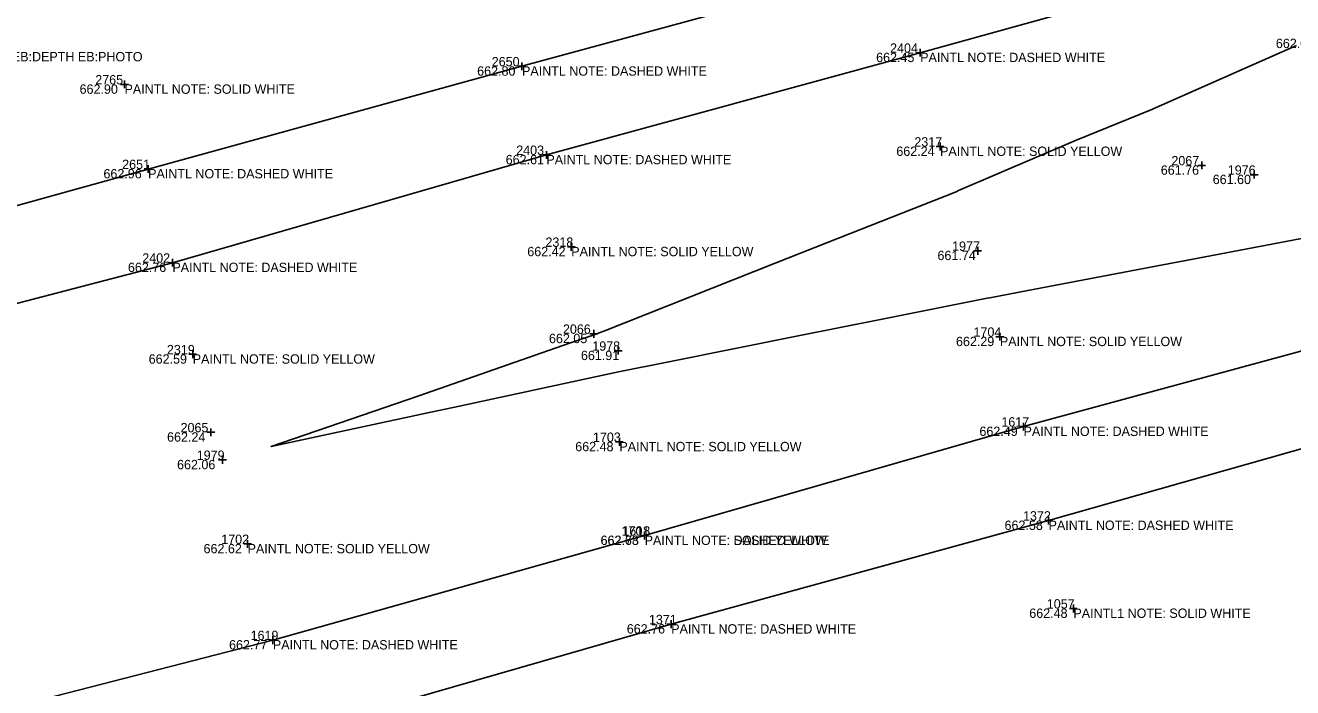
# Model space of a CAD drawing. Extents: x 2129350 to 2137777, y 657588 to 659885.
# Drawn here: x 2131657.6 to 2131820.1, y 658276.6 to 658361.5 of the extents above; entities that cross this region are included whole.
import ezdxf

# ---------------------------------------------------------------- set-up
doc = ezdxf.new("R2010")
doc.units = 0
for name, color, linetype in [('DT_X_Contour_Minor', 7, 'Continuous'), ('PV_X_COP', 7, 'Continuous'), ('SV_X_Shot_Marker', 7, 'Continuous'), ('SV_X_Text_Comment', 7, 'Continuous'), ('SV_X_Text_Elevation', 7, 'Continuous'), ('SV_X_Text_Name', 7, 'Continuous')]:
    doc.layers.add(name, color=color, linetype=linetype)

msp = doc.modelspace()

# ---------------------------------------------------------------- linework, layer by layer
at = {"layer": 'DT_X_Contour_Minor'}
msp.add_lwpolyline([(2131820.61, 658358.91), (2131801.84, 658350.62), (2131800.47, 658350.06), (2131792.25, 658346.74), (2131777.25, 658340.3), (2131776.93, 658340.16), (2131760.44, 658333.63), (2131753.72, 658330.99), (2131731.95, 658322.35), (2131730.59, 658321.85), (2131729.99, 658321.64), (2131727.35, 658320.73), (2131708.05, 658314), (2131689.07, 658307.49), (2131709.56, 658311.89), (2131712.45, 658312.51), (2131733.63, 658317.05), (2131740.31, 658318.38), (2131756.47, 658321.63), (2131767.66, 658323.84), (2131780.92, 658326.5), (2131781.26, 658326.56), (2131786.12, 658327.5), (2131801.85, 658330.48), (2131808.87, 658331.83), (2131828.9, 658335.61)], dxfattribs=at)
at = {"layer": 'PV_X_COP'}
for points in [[(2132202.83, 658488.38), (2132155.56, 658475.63), (2132106.82, 658462.06), (2132058.23, 658448.72), (2132010.68, 658435.63), (2131961.6, 658422.31), (2131914.05, 658409.25), (2131865.68, 658395.41), (2131817.88, 658382.33), (2131768.98, 658369.25), (2131721.26, 658356.24), (2131673.31, 658343.07), (2131624.9, 658329.64), (2131575.84, 658315.95), (2131528.03, 658302.66), (2131480.18, 658289.6)], [(2131434.96, 658264.62), (2131482.99, 658278.86), (2131531.35, 658291.7), (2131579.8, 658304.53), (2131627.59, 658318.32), (2131676.42, 658331.06), (2131724.39, 658344.88), (2131772.33, 658357.98), (2131820.4, 658371.32), (2131868.44, 658385.3), (2131917.07, 658397.56), (2131965.01, 658411.3), (2132013.65, 658424.51), (2132062, 658437.37), (2132109.91, 658450.62), (2132158.56, 658463.82), (2132206.06, 658477.43)], [(2132219.18, 658429.82), (2132171.04, 658416.39), (2132123.24, 658402.04), (2132074.74, 658389.73), (2132026.86, 658375.92), (2131978.48, 658362.52), (2131930.38, 658349.99), (2131881.84, 658336.47), (2131833.58, 658323.11), (2131785.59, 658310.04), (2131736.99, 658296.06), (2131689.31, 658282.66), (2131640.89, 658270.23), (2131593.04, 658256.99), (2131544.72, 658243.6), (2131496.4, 658230.41), (2131448.12, 658216.93)], [(2131451.49, 658205.21), (2131499.77, 658218.79), (2131547.68, 658232.21), (2131596.22, 658245.48), (2131644.19, 658258.61), (2131693.03, 658271.05), (2131740.4, 658284.7), (2131788.8, 658297.99), (2131837.2, 658311.72), (2131885.18, 658324.95), (2131933.63, 658338.43), (2131981.61, 658351.41), (2132029.82, 658365.04), (2132078.39, 658378.04), (2132126.27, 658391.57), (2132174.31, 658404.93), (2132222.67, 658417.74)]]:
    msp.add_lwpolyline(points, dxfattribs=at)
at = {"layer": 'SV_X_Shot_Marker'}
for p, q in [((2131772.33, 658358.48), (2131772.33, 658357.48)), ((2131771.83, 658357.98), (2131772.83, 658357.98)), ((2131772.33, 658357.98), (2131772.33, 658357.98)), ((2131720.76, 658356.24), (2131721.76, 658356.24)), ((2131721.26, 658356.74), (2131721.26, 658355.74)), ((2131721.26, 658356.24), (2131721.26, 658356.24)), ((2131669.78, 658353.92), (2131670.78, 658353.92)), ((2131670.28, 658354.42), (2131670.28, 658353.42)), ((2131670.28, 658353.92), (2131670.28, 658353.92)), ((2131774.38, 658345.95), (2131775.38, 658345.95)), ((2131774.88, 658346.45), (2131774.88, 658345.45)), ((2131774.88, 658345.95), (2131774.88, 658345.95)), ((2131723.89, 658344.88), (2131724.89, 658344.88)), ((2131724.39, 658345.38), (2131724.39, 658344.38)), ((2131724.39, 658344.88), (2131724.39, 658344.88)), ((2131808.44, 658344.04), (2131808.44, 658343.04)), ((2131672.81, 658343.07), (2131673.81, 658343.07)), ((2131673.31, 658343.57), (2131673.31, 658342.57)), ((2131673.31, 658343.07), (2131673.31, 658343.07)), ((2131807.94, 658343.54), (2131808.94, 658343.54)), ((2131808.44, 658343.54), (2131808.44, 658343.54)), ((2131814.66, 658342.34), (2131815.66, 658342.34)), ((2131815.16, 658342.84), (2131815.16, 658341.84)), ((2131815.16, 658342.34), (2131815.16, 658342.34)), ((2131727.08, 658333.09), (2131728.08, 658333.09)), ((2131727.58, 658333.59), (2131727.58, 658332.59)), ((2131727.58, 658333.09), (2131727.58, 658333.09)), ((2131779.21, 658332.58), (2131780.21, 658332.58)), ((2131779.71, 658333.08), (2131779.71, 658332.08)), ((2131779.71, 658332.58), (2131779.71, 658332.58)), ((2131675.92, 658331.06), (2131676.92, 658331.06)), ((2131676.42, 658331.56), (2131676.42, 658330.56)), ((2131676.42, 658331.06), (2131676.42, 658331.06)), ((2131729.97, 658321.94), (2131730.97, 658321.94)), ((2131730.47, 658322.44), (2131730.47, 658321.44)), ((2131730.47, 658321.94), (2131730.47, 658321.94)), ((2131782.05, 658321.56), (2131783.05, 658321.56)), ((2131782.55, 658322.06), (2131782.55, 658321.06)), ((2131782.55, 658321.56), (2131782.55, 658321.56)), ((2131679.03, 658319.81), (2131679.03, 658318.81)), ((2131733.09, 658319.77), (2131734.09, 658319.77)), ((2131733.59, 658320.27), (2131733.59, 658319.27)), ((2131733.59, 658319.77), (2131733.59, 658319.77)), ((2131678.53, 658319.31), (2131679.53, 658319.31)), ((2131679.03, 658319.31), (2131679.03, 658319.31)), ((2131681.35, 658309.81), (2131681.35, 658308.81)), ((2131785.09, 658310.04), (2131786.09, 658310.04)), ((2131785.59, 658310.54), (2131785.59, 658309.54)), ((2131785.59, 658310.04), (2131785.59, 658310.04)), ((2131680.85, 658309.31), (2131681.85, 658309.31)), ((2131681.35, 658309.31), (2131681.35, 658309.31)), ((2131733.25, 658308.08), (2131734.25, 658308.08)), ((2131733.75, 658308.58), (2131733.75, 658307.58)), ((2131733.75, 658308.08), (2131733.75, 658308.08)), ((2131682.35, 658305.77), (2131683.35, 658305.77)), ((2131682.85, 658306.27), (2131682.85, 658305.27)), ((2131682.85, 658305.77), (2131682.85, 658305.77)), ((2131788.8, 658298.49), (2131788.8, 658297.49)), ((2131788.3, 658297.99), (2131789.3, 658297.99)), ((2131788.8, 658297.99), (2131788.8, 658297.99)), ((2131686.07, 658295.49), (2131686.07, 658294.49)), ((2131736.49, 658296.06), (2131737.49, 658296.06)), ((2131736.49, 658296.06), (2131737.49, 658296.06)), ((2131736.99, 658296.56), (2131736.99, 658295.56)), ((2131736.99, 658296.56), (2131736.99, 658295.56)), ((2131736.99, 658296.06), (2131736.99, 658296.06)), ((2131736.99, 658296.06), (2131736.99, 658296.06)), ((2131685.57, 658294.99), (2131686.57, 658294.99)), ((2131686.07, 658294.99), (2131686.07, 658294.99)), ((2131791.98, 658287.21), (2131791.98, 658286.21)), ((2131791.48, 658286.71), (2131792.48, 658286.71)), ((2131791.98, 658286.71), (2131791.98, 658286.71)), ((2131739.9, 658284.7), (2131740.9, 658284.7)), ((2131740.4, 658285.2), (2131740.4, 658284.2)), ((2131740.4, 658284.7), (2131740.4, 658284.7)), ((2131688.81, 658282.66), (2131689.81, 658282.66)), ((2131689.31, 658283.16), (2131689.31, 658282.16)), ((2131689.31, 658282.66), (2131689.31, 658282.66))]:
    msp.add_line(p, q, dxfattribs=at)

# ---------------------------------------------------------------- texts
at = {"layer": 'SV_X_Text_Comment'}
for s, p in [('EB:MATERIAL STONE EB:DEPTH EB:PHOTO', (2131638.8, 658356.88)), ('PAINTL NOTE: DASHED WHITE', (2131772.33, 658356.78)), ('PAINTL NOTE: DASHED WHITE', (2131721.26, 658355.04)), ('PAINTL NOTE: SOLID WHITE', (2131670.28, 658352.72)), ('PAINTL NOTE: SOLID YELLOW', (2131774.88, 658344.75)), ('PAINTL NOTE: DASHED WHITE', (2131724.39, 658343.68)), ('PAINTL NOTE: DASHED WHITE', (2131673.31, 658341.87)), ('PAINTL NOTE: SOLID YELLOW', (2131727.58, 658331.89)), ('PAINTL NOTE: DASHED WHITE', (2131676.42, 658329.86)), ('PAINTL NOTE: SOLID YELLOW', (2131782.55, 658320.36)), ('PAINTL NOTE: SOLID YELLOW', (2131679.03, 658318.11)), ('PAINTL NOTE: DASHED WHITE', (2131785.59, 658308.84)), ('PAINTL NOTE: SOLID YELLOW', (2131733.75, 658306.88)), ('PAINTL NOTE: DASHED WHITE', (2131788.8, 658296.79)), ('PAINTL NOTE: DASHED WHITE', (2131736.99, 658294.86)), ('PAINTL NOTE: SOLID YELLOW', (2131736.99, 658294.86)), ('PAINTL NOTE: SOLID YELLOW', (2131686.07, 658293.79)), ('PAINTL1 NOTE: SOLID WHITE', (2131791.98, 658285.51)), ('PAINTL NOTE: DASHED WHITE', (2131740.4, 658283.5)), ('PAINTL NOTE: DASHED WHITE', (2131689.31, 658281.46))]:
    msp.add_text(s, height=1.2, dxfattribs=at).set_placement(p)
at = {"layer": 'SV_X_Text_Elevation'}
for s, p in [('662.03', (2131817.95, 658358.58)), ('662.45', (2131766.68, 658356.78)), ('662.80', (2131715.51, 658355.04)), ('662.90', (2131664.52, 658352.72)), ('662.24', (2131769.27, 658344.75)), ('662.61', (2131719.17, 658343.68)), ('662.96', (2131667.58, 658341.87)), ('661.76', (2131803.19, 658342.34)), ('661.60', (2131809.85, 658341.14)), ('662.42', (2131721.94, 658331.89)), ('661.74', (2131774.55, 658331.39)), ('662.76', (2131670.72, 658329.86)), ('662.05', (2131724.72, 658320.74)), ('662.29', (2131776.92, 658320.36)), ('661.91', (2131728.82, 658318.57)), ('662.59', (2131673.38, 658318.11)), ('662.49', (2131779.93, 658308.84)), ('662.24', (2131675.74, 658308.11)), ('662.48', (2131728.09, 658306.88)), ('662.06', (2131677.02, 658304.57)), ('662.58', (2131783.15, 658296.79)), ('662.63', (2131731.33, 658294.86)), ('662.78', (2131731.35, 658294.86)), ('662.62', (2131680.42, 658293.79)), ('662.48', (2131786.32, 658285.51)), ('662.76', (2131734.7, 658283.5)), ('662.77', (2131683.69, 658281.46))]:
    msp.add_text(s, height=1.2, dxfattribs=at).set_placement(p)
at = {"layer": 'SV_X_Text_Name'}
for s, p in [('2404', (2131768.47, 658357.98)), ('2650', (2131717.38, 658356.24)), ('2765', (2131666.53, 658353.92)), ('2317', (2131771.58, 658345.95)), ('2403', (2131720.52, 658344.88)), ('2651', (2131669.98, 658343.07)), ('2067', (2131804.55, 658343.54)), ('1976', (2131811.78, 658342.34)), ('2318', (2131724.27, 658333.09)), ('1977', (2131776.42, 658332.58)), ('2402', (2131672.56, 658331.06)), ('2066', (2131726.51, 658321.94)), ('1704', (2131779.17, 658321.56)), ('2319', (2131675.72, 658319.31)), ('1978', (2131730.28, 658319.77)), ('2065', (2131677.47, 658309.31)), ('1617', (2131782.74, 658310.04)), ('1703', (2131730.36, 658308.08)), ('1979', (2131679.54, 658305.77)), ('1372', (2131785.52, 658297.99)), ('1701', (2131734.03, 658296.06)), ('1618', (2131734.13, 658296.06)), ('1702', (2131682.69, 658294.99)), ('1057', (2131788.57, 658286.71)), ('1371', (2131737.54, 658284.7)), ('1619', (2131686.45, 658282.66))]:
    msp.add_text(s, height=1.2, dxfattribs=at).set_placement(p)

doc.saveas('drawing.dxf')
